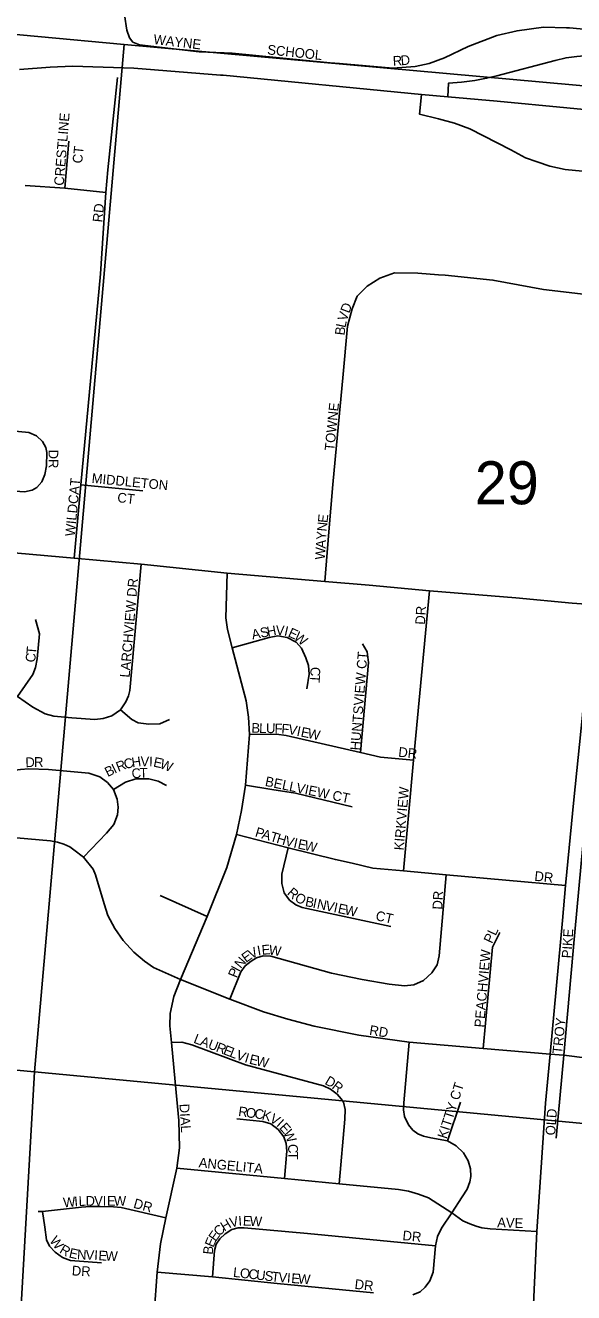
# Model space of a CAD drawing. Extents: x 8.5 to 81.5, y -1.2 to 22.4.
# Drawn here: x 54.89 to 55.423, y 17.008 to 18.242 of the extents above; entities that cross this region are included whole.
import ezdxf

# ---------------------------------------------------------------- set-up
doc = ezdxf.new("R2010")
doc.units = 0
for name, color, linetype in [('GM_X_City_Street', 7, 'Continuous'), ('GM_X_City_Street_Text', 7, 'Continuous'), ('GM_X_Interchange_Ramps', 7, 'Continuous'), ('GM_X_Interstate_Route', 7, 'Continuous'), ('GM_X_Section', 7, 'Continuous'), ('GM_X_Section_Text', 7, 'Continuous'), ('GM_X_State_Route', 7, 'Continuous')]:
    doc.layers.add(name, color=color, linetype=linetype)

msp = doc.modelspace()

# ---------------------------------------------------------------- linework, layer by layer
at = {"layer": 'GM_X_City_Street'}
for points in [[(54.9862, 18.2523), (54.9887, 18.2373), (54.9913, 18.2299), (54.9946, 18.2256), (55.001, 18.2231), (55.0591, 18.2163), (55.0597, 18.2163)], [(55.1955, 18.2049), (55.2476, 18.2005), (55.2693, 18.2021), (55.2828, 18.2048), (55.2977, 18.2103), (55.3209, 18.2215), (55.3487, 18.2323), (55.3684, 18.2368), (55.3943, 18.2402), (55.4167, 18.2398), (55.4194, 18.2396)], [(55.4194, 18.2396), (55.4924, 18.2327)], [(55.0597, 18.2163), (55.0913, 18.2151), (55.1866, 18.2056), (55.1955, 18.2049)], [(54.9373, 17.7232), (54.9437, 17.7944), (54.9629, 18.0002), (54.9682, 18.0794), (54.9702, 18.1012), (54.9796, 18.1913)], [(54.9284, 18.0835), (54.9323, 18.1292)], [(54.8896, 18.0861), (54.9284, 18.0835), (54.9682, 18.0794)], [(55.1814, 17.7004), (55.1851, 17.7487), (55.1891, 17.7947), (55.1936, 17.8435), (55.1987, 17.8988), (55.2033, 17.9491), (55.2081, 17.9658), (55.2129, 17.9783), (55.2226, 17.988), (55.2348, 17.9959), (55.2492, 18.001), (55.2717, 18.0008), (55.2919, 17.9991)], [(55.2919, 17.9991), (55.2985, 17.9986), (55.3449, 17.9939), (55.3943, 17.9848), (55.4687, 17.976)], [(54.7455, 17.8504), (54.7951, 17.8547), (54.8156, 17.8529), (54.8933, 17.8456), (54.9006, 17.8421), (54.9064, 17.8368), (54.9099, 17.831), (54.9109, 17.8259), (54.9104, 17.8131)], [(54.7559, 17.7992), (54.8529, 17.7904), (54.889, 17.7876), (54.8965, 17.7893), (54.9009, 17.792), (54.9058, 17.7976), (54.9089, 17.8045), (54.9104, 17.8131)], [(54.9437, 17.7944), (55.0041, 17.7886)], [(54.2854, 17.7821), (54.3418, 17.7765), (54.4079, 17.7711), (54.4499, 17.7671), (54.5245, 17.7599), (54.5701, 17.7556), (54.6151, 17.7515), (54.7216, 17.7419), (54.7556, 17.7393), (54.8275, 17.7328), (54.9373, 17.7232), (55.0026, 17.7171), (55.0862, 17.7086), (55.1814, 17.7004), (55.2246, 17.6967), (55.2832, 17.6912), (55.3671, 17.6843), (55.422, 17.6792), (55.4402, 17.6779)], [(54.7449, 17.623), (54.7999, 17.6187), (54.8163, 17.6171), (54.8239, 17.6164), (54.834, 17.6145), (54.8455, 17.6106), (54.858, 17.6042), (54.8823, 17.5883), (54.897, 17.5778), (54.909, 17.5714), (54.9175, 17.5691), (54.9351, 17.5676), (54.9574, 17.5661), (54.9655, 17.5668), (54.974, 17.5695), (54.9825, 17.5752), (54.9875, 17.583), (54.9903, 17.5891), (54.9914, 17.5941), (55.0026, 17.7171)], [(55.0153, 16.9872), (55.0182, 17.0276), (55.0214, 17.0551), (55.0266, 17.0805), (55.0373, 17.1288), (55.0398, 17.1488), (55.0391, 17.1752), (55.0365, 17.2025), (55.032, 17.2512), (55.0305, 17.2675), (55.0307, 17.2796), (55.0345, 17.296), (55.0407, 17.3127), (55.0668, 17.3742), (55.0858, 17.4218), (55.0953, 17.454), (55.1001, 17.4773), (55.1042, 17.5021), (55.1081, 17.5514), (55.1072, 17.5683), (55.1049, 17.5841), (55.0913, 17.6359), (55.0866, 17.6536), (55.0851, 17.665), (55.0862, 17.7086)], [(55.2579, 17.4184), (55.2676, 17.5264), (55.2832, 17.6912)], [(54.8823, 17.5883), (54.8971, 17.6098), (54.8998, 17.6167), (54.9012, 17.6249), (54.9035, 17.6493), (54.8998, 17.6632)], [(55.0913, 17.6359), (55.1272, 17.6457), (55.1355, 17.6473), (55.1446, 17.6459), (55.1534, 17.6413), (55.1586, 17.6355), (55.1627, 17.6259), (55.1653, 17.6184), (55.166, 17.61), (55.1638, 17.5959)], [(55.2161, 17.5337), (55.2237, 17.6213), (55.2224, 17.6318), (55.218, 17.6396)], [(55.4064, 17.1581), (55.414, 17.2389), (55.4248, 17.3588), (55.4362, 17.4855), (55.4416, 17.5407), (55.45, 17.6376), (55.4367, 17.6387)], [(54.9825, 17.5752), (54.9936, 17.5658), (54.9996, 17.5626), (55.01, 17.5614), (55.0208, 17.5617), (55.03, 17.5661)], [(55.1081, 17.5514), (55.1343, 17.5515), (55.1436, 17.5502), (55.2161, 17.5337), (55.2355, 17.5294), (55.2676, 17.5264)], [(54.7355, 17.521), (54.7913, 17.5164), (54.827, 17.5124), (54.8349, 17.5115), (54.8466, 17.512), (54.8727, 17.5155), (54.8851, 17.5173), (54.8934, 17.5179), (54.9124, 17.5171), (54.9517, 17.5137), (54.9625, 17.5102), (54.9698, 17.5047), (54.9757, 17.4976), (54.9793, 17.4882), (54.9803, 17.4807), (54.9794, 17.4732), (54.976, 17.4638), (54.9689, 17.4552), (54.9465, 17.4319)], [(54.9757, 17.4976), (54.9874, 17.5049), (54.9975, 17.5081), (55.0101, 17.5081), (55.0192, 17.506), (55.0272, 17.5017)], [(55.1042, 17.5021), (55.1297, 17.4979), (55.1528, 17.4941), (55.208, 17.4808)], [(54.7851, 17.459), (54.9142, 17.4477), (54.9213, 17.4464), (54.9273, 17.4444), (54.9333, 17.4418), (54.9372, 17.4391), (54.9465, 17.4319), (54.9558, 17.42), (54.9582, 17.4145), (54.9667, 17.3865), (54.9702, 17.3751), (54.9768, 17.3625), (54.9849, 17.3508), (54.9953, 17.3393), (55.0057, 17.3306), (55.0147, 17.3244), (55.0407, 17.3127), (55.0888, 17.2935), (55.1217, 17.2812), (55.1453, 17.2742), (55.1708, 17.2673), (55.2145, 17.2583), (55.2634, 17.2517), (55.3354, 17.2456), (55.4007, 17.2398), (55.414, 17.2389), (55.4371, 17.2361)], [(55.0953, 17.454), (55.1455, 17.4408), (55.1917, 17.4295), (55.2079, 17.4261), (55.228, 17.4212), (55.2579, 17.4184), (55.2994, 17.4146), (55.4156, 17.4042)], [(55.1455, 17.4408), (55.1395, 17.4153), (55.1396, 17.4061), (55.1417, 17.3972), (55.147, 17.3901), (55.1532, 17.3853), (55.1594, 17.3828), (55.2455, 17.3644)], [(55.0888, 17.2935), (55.0995, 17.32), (55.1038, 17.3261), (55.1095, 17.3307), (55.1149, 17.3338), (55.1212, 17.3356), (55.1287, 17.3355), (55.1879, 17.3187), (55.2177, 17.3126), (55.2441, 17.3081), (55.2589, 17.3064), (55.268, 17.3076), (55.2773, 17.3117), (55.2855, 17.3193), (55.2906, 17.3271), (55.2925, 17.3358), (55.2994, 17.4146)], [(55.021, 17.3945), (55.0668, 17.3742)], [(55.3354, 17.2456), (55.3444, 17.3443), (55.3517, 17.3585)], [(55.032, 17.2512), (55.0422, 17.2515), (55.052, 17.2491), (55.1041, 17.2297), (55.1799, 17.2092), (55.1869, 17.2058), (55.1934, 17.2009), (55.1973, 17.1966), (55.1995, 17.1931), (55.2012, 17.186), (55.2009, 17.1767), (55.1953, 17.1135)], [(55.2671, 17.0054), (55.274, 17.0086), (55.2791, 17.0131), (55.2835, 17.0191), (55.2869, 17.0277), (55.2889, 17.0532), (55.291, 17.0622), (55.295, 17.0704), (55.3049, 17.0853), (55.3151, 17.1009), (55.3198, 17.1084), (55.3224, 17.1156), (55.3234, 17.1209), (55.3231, 17.1281), (55.321, 17.1362), (55.3162, 17.144), (55.3092, 17.1507), (55.3008, 17.1555), (55.2845, 17.1585), (55.2773, 17.1602), (55.272, 17.1623), (55.267, 17.1658), (55.2628, 17.1711), (55.2589, 17.1792), (55.258, 17.1856), (55.2583, 17.1924), (55.2634, 17.2517)], [(55.3008, 17.1555), (55.3135, 17.1933)], [(55.0957, 17.1769), (55.1211, 17.1745), (55.1287, 17.1721), (55.1359, 17.1666), (55.1414, 17.1593), (55.1436, 17.1529), (55.1443, 17.1454), (55.1422, 17.1187)], [(55.0373, 17.1288), (55.1422, 17.1187), (55.1953, 17.1135), (55.2529, 17.108), (55.2628, 17.1065), (55.2726, 17.1037), (55.2821, 17.0999), (55.3049, 17.0853), (55.3158, 17.0777), (55.3224, 17.0746), (55.3286, 17.0723), (55.3343, 17.0708), (55.3424, 17.0699), (55.3878, 17.0671)], [(54.9022, 17.0866), (54.9066, 17.0867), (54.9446, 17.0909), (54.953, 17.0916), (54.9628, 17.0917), (54.9758, 17.0911), (54.983, 17.0905), (55.0266, 17.0805)], [(54.9066, 17.0867), (54.9088, 17.0715), (54.9103, 17.0591), (54.9135, 17.053), (54.919, 17.0472), (54.9261, 17.0418), (54.9339, 17.0391), (54.9639, 17.0367)], [(55.0721, 17.0229), (55.074, 17.0488), (55.0756, 17.0549), (55.0792, 17.0601), (55.0843, 17.0651), (55.0907, 17.0693), (55.0971, 17.0709), (55.1028, 17.0709), (55.1644, 17.0653), (55.2889, 17.0532)], [(55.0182, 17.0276), (55.0721, 17.0229), (55.1348, 17.0165), (55.2287, 17.0076)]]:
    msp.add_lwpolyline(points, dxfattribs=at)
at = {"layer": 'GM_X_Interchange_Ramps'}
for points in [[(55.4908, 18.213), (55.4838, 18.213), (55.4657, 18.2133), (55.4483, 18.2134), (55.4377, 18.2128), (55.4266, 18.2119), (55.4161, 18.2106), (55.4056, 18.208), (55.3488, 18.1929), (55.3388, 18.1905), (55.3272, 18.1883), (55.3145, 18.1868), (55.3017, 18.1857), (55.3009, 18.1725)], [(55.2753, 18.1748), (55.2734, 18.1556), (55.292, 18.1511), (55.3075, 18.1468), (55.3225, 18.1412), (55.3623, 18.1209), (55.3767, 18.1132), (55.388, 18.1091), (55.4004, 18.105), (55.4154, 18.1017), (55.4321, 18.0999), (55.4714, 18.0985), (55.4802, 18.098)]]:
    msp.add_lwpolyline(points, dxfattribs=at)
at = {"layer": 'GM_X_Interstate_Route'}
msp.add_lwpolyline([(54.8843, 18.1991), (54.9141, 18.2012), (54.9359, 18.2024), (54.9955, 18.2005), (55.0798, 18.1937), (55.0823, 18.1935), (55.2753, 18.1748), (55.3009, 18.1725), (55.3492, 18.1681), (55.4847, 18.1553)], dxfattribs=at)
at = {"layer": 'GM_X_Section'}
for points in [[(54.0614, 18.3096), (54.9861, 18.2233), (54.8988, 17.2229), (53.9056, 17.3146), (53.9598, 18.0642)], [(54.9861, 18.2233), (55.9922, 18.1329), (55.9017, 17.1283), (54.8988, 17.2229)], [(53.9056, 17.3146), (54.8988, 17.2229), (54.8397, 16.1939), (53.8407, 16.2781)], [(54.8988, 17.2229), (55.9017, 17.1283), (55.8345, 16.129), (54.8397, 16.1939)]]:
    msp.add_lwpolyline(points, close=True, dxfattribs=at)
at = {"layer": 'GM_X_State_Route'}
msp.add_lwpolyline([(55.3223, 16.0392), (55.3305, 16.1593), (55.337, 16.2562), (55.3474, 16.4192), (55.3553, 16.5421), (55.3632, 16.666), (55.3706, 16.7696), (55.3752, 16.8474), (55.3831, 16.968), (55.3878, 17.0671), (55.396, 17.1921), (55.4007, 17.2398), (55.4128, 17.3703), (55.4156, 17.4042), (55.4238, 17.4876), (55.4321, 17.5703), (55.4367, 17.6387), (55.4402, 17.6779), (55.4484, 17.7607), (55.457, 17.8553), (55.4576, 17.8613)], dxfattribs=at)

# ---------------------------------------------------------------- texts
at = {"layer": 'GM_X_City_Street_Text'}
for s, rotation, p in [('WAYNE', 353.4173, (55.0142, 18.2239)), ('SCHOOL', 353.9457, (55.125, 18.2139)), ('R', 2.9885, (55.2477, 18.2027)), ('D', 5.4069, (55.2556, 18.2031)), ('CRESTLINE', 85.364, (54.9272, 18.0856)), ('CT', 83.6505, (54.945, 18.1072)), ('RD', 83.9832, (54.9647, 18.0499)), ('V', 73.0098, (55.2026, 17.9533)), ('D', 69.4772, (55.205, 17.9611)), ('L', 77.7468, (55.2013, 17.947)), ('B', 83.7939, (55.2005, 17.9398)), ('TOWNE', 84.2926, (55.1905, 17.8273)), ('DR', 270, (54.9124, 17.8288)), ('WILDCAT', 84.644, (54.938, 17.744)), ('MIDDLETON', 354.4949, (54.9541, 17.7964)), ('CT', 353.6638, (54.979, 17.7777)), ('E', 83.9795, (55.1839, 17.7571)), ('N', 84.4612, (55.1831, 17.7488)), ('A', 86.5023, (55.182, 17.7323)), ('Y', 86.1728, (55.1825, 17.7406)), ('W', 86.5013, (55.1813, 17.7214)), ('LARCHVIEW DR', 85.1475, (54.9913, 17.6065)), ('DR', 86.9884, (55.2788, 17.6581)), ('A', 10.907, (55.111, 17.6439)), ('S', 10.8866, (55.1192, 17.6455)), ('H', 10.9132, (55.1258, 17.6467)), ('V', 357.1136, (55.1334, 17.6483)), ('I', 346.9923, (55.1412, 17.6479)), ('E', 335.5493, (55.1448, 17.6471)), ('W', 321.2299, (55.1504, 17.6447)), ('C', 82.2064, (54.8991, 17.6211)), ('T', 84.9097, (54.9002, 17.629)), ('HUNTSVIEW CT', 85.5591, (55.2155, 17.5356)), ('C', 269.1257, (55.1674, 17.6172)), ('T', 266.255, (55.1673, 17.6098)), ('B', 358.5188, (55.1098, 17.5531)), ('L', 358.5179, (55.1173, 17.5529)), ('U', 358.5346, (55.124, 17.5528)), ('F', 358.5242, (55.1323, 17.5525)), ('F', 355.3771, (55.1388, 17.5524)), ('V', 349.3374, (55.1452, 17.5519)), ('I', 348.1158, (55.1534, 17.5503)), ('E', 348.1113, (55.1574, 17.5495)), ('W', 348.1131, (55.164, 17.5481)), ('R', 0.1214, (54.8983, 17.5198)), ('H', 8.5999, (54.994, 17.5193)), ('V', 358.1637, (55.0018, 17.5205)), ('I', 358.1589, (55.0102, 17.5203)), ('E', 348.0579, (55.0139, 17.5202)), ('DR', 353.6625, (55.2525, 17.5298)), ('D', 2.6889, (54.8901, 17.5194)), ('B', 26.0981, (54.97, 17.5098)), ('I', 26.1136, (54.9768, 17.5131)), ('R', 21.1386, (54.9803, 17.5149)), ('C', 14.4309, (54.987, 17.5175)), ('C', 8.3602, (54.994, 17.5082)), ('T', 0.683, (55.0011, 17.5092)), ('W', 339.0603, (55.02, 17.5189)), ('BELLVIEW CT', 348.2077, (55.1226, 17.5014)), ('KIRKVIEW', 85.1005, (55.258, 17.4382)), ('P', 343.3452, (55.1128, 17.4522)), ('A', 343.328, (55.1192, 17.4503)), ('T', 343.3191, (55.1272, 17.4479)), ('H', 343.3321, (55.1336, 17.446)), ('V', 345.339, (55.1419, 17.4435)), ('I', 347.5462, (55.1503, 17.4413)), ('E', 347.6404, (55.1544, 17.4404)), ('W', 347.6595, (55.1609, 17.439)), ('DR', 353.9946, (55.385, 17.4089)), ('R', 317.5597, (55.144, 17.3962)), ('O', 328.9481, (55.1512, 17.3899)), ('DR', 86.9884, (55.2955, 17.3806)), ('B', 348.9533, (55.1617, 17.3843)), ('I', 347.9785, (55.169, 17.3828)), ('N', 347.9785, (55.1731, 17.382)), ('V', 347.9571, (55.1813, 17.3802)), ('I', 347.969, (55.1894, 17.3785)), ('E', 347.9653, (55.1935, 17.3776)), ('W', 347.9683, (55.2, 17.3762)), ('CT', 347.4673, (55.2302, 17.3706)), ('PL', 64.9823, (55.344, 17.3471)), ('PIKE', 86.3038, (55.4213, 17.3331)), ('V', 27.2689, (55.1097, 17.3324)), ('I', 10.1523, (55.1164, 17.336)), ('E', 4.4846, (55.1202, 17.3367)), ('W', 351.0519, (55.1263, 17.3372)), ('N', 49.6571, (55.0996, 17.3227)), ('E', 35.8807, (55.1046, 17.3287)), ('PEACHVIEW', 85.1208, (55.3363, 17.2657)), ('P', 68.2189, (55.0956, 17.3136)), ('I', 61.5186, (55.0979, 17.3195)), ('TROY', 84.0519, (55.4122, 17.2399)), ('L', 338.8683, (55.0529, 17.2513)), ('RD', 351.0327, (55.2242, 17.2589)), ('A', 338.88, (55.0591, 17.2489)), ('U', 338.9012, (55.0669, 17.2459)), ('R', 338.8614, (55.0747, 17.2429)), ('E', 338.8823, (55.0817, 17.2402)), ('L', 338.899, (55.0879, 17.2378)), ('V', 339.1647, (55.0942, 17.2354)), ('I', 343.0309, (55.1026, 17.2322)), ('E', 346.374, (55.1072, 17.2308)), ('W', 347.0034, (55.1138, 17.2292)), ('D', 329.3549, (55.1806, 17.2113)), ('R', 321.8523, (55.1875, 17.2072)), ('KITTY CT', 72.1483, (55.2997, 17.1569)), ('DIAL', 273.4626, (55.0398, 17.1914)), ('R', 352.0588, (55.0967, 17.1798)), ('O', 352.0889, (55.1041, 17.1787)), ('C', 352.0588, (55.1124, 17.1776)), ('K', 344.718, (55.1195, 17.1766)), ('OLD', 86.0569, (55.4055, 17.1606)), ('V', 327.6378, (55.1268, 17.1747)), ('I', 317.5352, (55.1335, 17.1705)), ('E', 311.9263, (55.1364, 17.1679)), ('W', 296.0387, (55.1405, 17.1635)), ('C', 271.7975, (55.1455, 17.1523)), ('ANGELITA', 354.2894, (55.0583, 17.1298)), ('T', 270, (55.1457, 17.1449)), ('W', 5.3543, (54.9271, 17.0906)), ('I', 5.1193, (54.9379, 17.0916)), ('L', 2.4599, (54.9419, 17.092)), ('D', 0.1312, (54.9485, 17.0923)), ('V', 0, (54.9568, 17.0923)), ('I', 0, (54.9651, 17.0923)), ('E', 0, (54.9693, 17.0923)), ('W', 0, (54.976, 17.0923)), ('DR', 344.4853, (54.9944, 17.0905)), ('C', 46.8033, (55.0788, 17.062)), ('H', 31.2824, (55.0834, 17.067)), ('V', 12.1329, (55.0897, 17.0711)), ('I', 4.5495, (55.0975, 17.0728)), ('E', 357.3491, (55.1014, 17.0731)), ('W', 356.2821, (55.108, 17.0728)), ('AVE', 358.0261, (55.349, 17.0714)), ('W', 307.7275, (54.9129, 17.0581)), ('E', 66.9808, (55.0728, 17.0511)), ('E', 54.8244, (55.0751, 17.0568)), ('DR', 353.9934, (55.2566, 17.0589)), ('R', 329.5299, (54.9224, 17.047)), ('E', 346.7949, (54.9317, 17.0421)), ('N', 356.9762, (54.94, 17.0403)), ('V', 357.0557, (54.9483, 17.0399)), ('I', 357.0263, (54.9567, 17.0394)), ('E', 357.0503, (54.9608, 17.0392)), ('W', 357.0226, (54.9675, 17.0389)), ('B', 83.7215, (55.0721, 17.0444)), ('DR', 356.989, (54.9349, 17.0245)), ('L', 353.4275, (55.0917, 17.0231)), ('O', 353.4241, (55.0983, 17.0223)), ('C', 353.4292, (55.1066, 17.0214)), ('U', 353.4241, (55.114, 17.0205)), ('S', 353.4219, (55.1223, 17.0196)), ('T', 353.957, (55.129, 17.0188)), ('V', 355.3082, (55.1359, 17.0181)), ('I', 355.6067, (55.1442, 17.0174)), ('E', 355.5971, (55.1484, 17.0171)), ('W', 355.591, (55.155, 17.0166)), ('DR', 353.982, (55.21, 17.0114))]:
    msp.add_text(s, height=0.00947, rotation=rotation, dxfattribs=at).set_placement(p)
at = {"layer": 'GM_X_Section_Text'}
msp.add_text('29', height=0.04186, rotation=0, dxfattribs=at).set_placement((55.3273, 17.7756))

doc.saveas('drawing.dxf')
